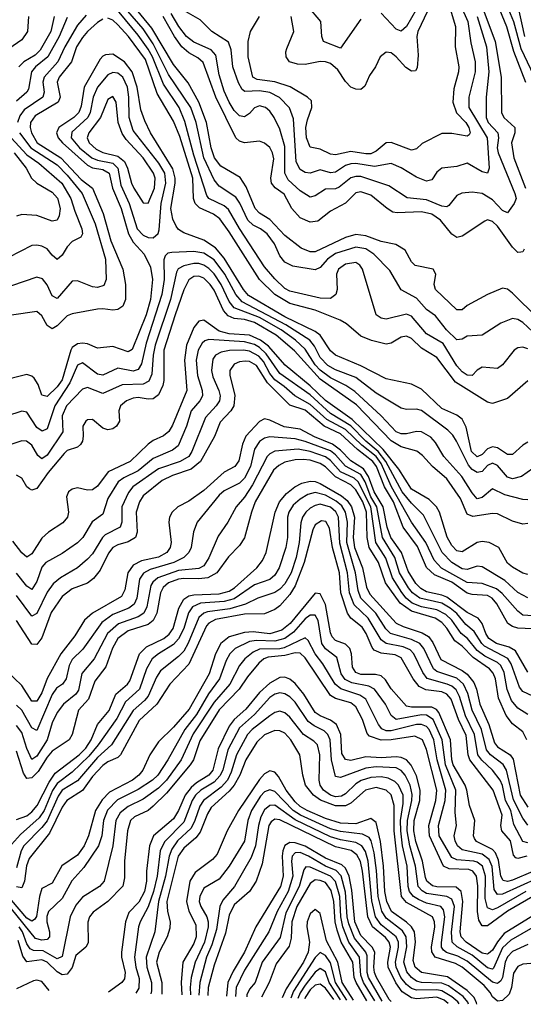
# Model space of a CAD drawing. Header units: inches. Extents: x 501365 to 657855, y 482276 to 547543.
# Tile 792 of 957: x 617442 to 619432, y 484144 to 488037. Entities that reach past the tile are written whole.
import ezdxf

# ---------------------------------------------------------------- set-up
doc = ezdxf.new("R2010")
doc.units = ezdxf.units.IN
doc.header["$MEASUREMENT"] = 0
doc.layers.add('A6418', color=7, linetype='Continuous')

msp = doc.modelspace()

# ---------------------------------------------------------------- linework, layer by layer
at = {"layer": 'A6418', "color": 5}
for points, elevation in [([(619110.2, 488190), (619163.9, 488010), (619163, 487930), (619176.7, 487850), (619176.4, 487830), (619157.2, 487762.8), (619153.5, 487710), (619168.2, 487668.2), (619204.8, 487630), (619216.2, 487610), (619221.9, 487590), (619218.8, 487581.2), (619210, 487576.5), (619150, 487586.7), (619110, 487587.2), (619032.3, 487547.7), (619010, 487526.6), (618990, 487521.4), (618910, 487551.3), (618890, 487549.9), (618850, 487516.5), (618830, 487506.6), (618810, 487505.8), (618750, 487516), (618690, 487502.8), (618670, 487505.7), (618630, 487525.2), (618590, 487532.7), (618576, 487570), (618573.2, 487610), (618578.8, 487641.2), (618596.4, 487690), (618595.6, 487715.6), (618579.8, 487730), (618510.7, 487770.7), (618450, 487791), (618380.5, 487800.5), (618363.5, 487810), (618344.3, 487890), (618345.2, 487950), (618354.7, 487990), (618389.9, 488050)], 2620), ([(619162.4, 488142.4), (619213, 488030), (619225, 487945), (619241.3, 487870), (619242, 487830), (619217.3, 487730), (619217.1, 487690), (619289, 487570), (619297.8, 487450), (619290.5, 487429.5), (619270, 487434.7), (619210, 487469), (619170, 487456.8), (619109.7, 487450.3), (619090, 487433.8), (619070, 487404), (619050, 487398.4), (619010, 487414.5), (618950, 487450.8), (618910, 487467.7), (618844, 487456), (618770, 487468.5), (618750, 487467.3), (618730, 487459.7), (618690, 487434), (618670, 487431.7), (618630, 487442.6), (618589.6, 487430.4), (618570, 487432.7), (618550, 487444.5), (618534.7, 487474.7), (618524.2, 487644.2), (618507.8, 487687.8), (618468.6, 487728.6), (618430, 487748.8), (618390, 487756), (618332.2, 487752.2), (618320.5, 487760.5), (618306.4, 487786.5), (618284.9, 487850), (618277.8, 487917.8), (618267.3, 487947.3), (618201.2, 487990), (618155.6, 488035.6), (618090, 488072.8)], 2640), ([(619316.7, 488130), (619366.3, 488010), (619392.9, 487912.9), (619441.3, 487790)], 2720), ([(619450, 486734.7), (619430, 486742.2), (619410, 486739.5), (619396.5, 486730), (619350, 486671.9), (619330, 486658), (619270, 486662.3), (619250, 486650.9), (619230.5, 486629.5), (619210, 486631.8), (619190, 486644.4), (619170, 486667.5), (619116, 486756), (619050, 486794.9), (618990, 486864.1), (618970, 486872.4), (618890, 486852.5), (618870, 486856.8), (618851, 486870), (618796.2, 487050), (618786.2, 487066.2), (618770, 487076.9), (618730, 487070.3), (618702.4, 487050), (618694.2, 487030), (618696.6, 486970), (618691.8, 486950), (618670, 486934.7), (618630, 486935.3), (618510, 486963.8), (618490, 486973.3), (618450, 487011.7), (618410, 487059.9), (618310.8, 487210.8), (618266.7, 487286.7), (618250, 487300.2), (618190, 487329.3), (618181.1, 487341.1), (618130, 487501.6), (618094.8, 487634.8), (618072.7, 487690), (618010, 487781.3), (617967.1, 487890), (617950, 487920.5), (617910, 487975.7), (617810, 488096.7)], 2760), ([(619490, 486856.9), (619390, 486954.8), (619370, 486971.5), (619350, 486975.4), (619290, 486950.6), (619210, 486906.3), (619190, 486889.2), (619170, 486889.9), (619085, 486970), (619079.9, 486990), (619086, 487030), (619076.1, 487050), (619004.8, 487064.8), (618990, 487079.8), (618965.5, 487125.5), (618927.9, 487147.9), (618870, 487160.3), (618810, 487182.2), (618770, 487187.7), (618730, 487175.7), (618610, 487119.5), (618590, 487119.4), (618553.8, 487133.8), (618490, 487183.5), (618430, 487246.6), (618390, 487271.4), (618372.6, 487290), (618336.4, 487376.4), (618312.7, 487412.7), (618237.2, 487457.2), (618211.3, 487490), (618198.5, 487530), (618180.6, 487630), (618149.8, 487710), (618107.5, 487787.5), (618050, 487859.1), (617963.8, 488003.7), (617891.6, 488091.6)], 2720), ([(618790, 488039.1), (618710, 487924.5), (618642, 487950), (618636.2, 487970), (618631.6, 488030), (618580.9, 488090)], 2560), ([(619010, 488078.3), (618970, 488009.9), (618950, 487991.2), (618930, 487999.9), (618870, 488062)], 2560), ([(619367.5, 488092.5), (619392.7, 488030), (619422.3, 487922.3), (619486, 487790)], 2740), ([(619410.5, 488090), (619437.4, 487970)], 2760), ([(617477, 488050), (617472.4, 487990), (617450, 487956.5), (617382.5, 487910)], 2680), ([(617630, 488045), (617598.6, 487970), (617553.3, 487890), (617505.1, 487850), (617488.3, 487830), (617477.4, 487762.6), (617470.1, 487750), (617430, 487714.9)], 2740), ([(617705.2, 488054.8), (617670, 488014.7), (617620, 487930), (617592.2, 487870), (617538.4, 487810), (617533.3, 487790), (617538.7, 487750), (617532.9, 487730), (617459.5, 487680.5), (617442.9, 487657.1), (617433.3, 487630)], 2760), ([(617577.7, 488050), (617564.5, 487990), (617523.3, 487916.7), (617503.1, 487896.9), (617458.1, 487870), (617439, 487850)], 2720), ([(619450, 486608.5), (619370, 486538.7), (619310, 486519.5), (619290, 486524.9), (619163.5, 486603.5), (619090, 486701.1), (619030, 486737.9), (618990, 486775.8), (618970, 486786), (618950, 486781.1), (618910, 486757.8), (618890, 486754), (618831.8, 486768.2), (618790, 486785.8), (618734, 486834), (618708.7, 486848.7), (618610, 486888.2), (618510, 486914), (618450, 486950), (618389, 487010), (618270, 487198), (618232.3, 487250), (618207.9, 487267.9), (618153, 487293), (618135.7, 487310), (618129, 487330), (618125.7, 487410), (618075.3, 487575.3), (618050, 487634.9), (617985.4, 487745.4), (617939.2, 487879.2), (617871.7, 487970), (617830, 488016.9), (617810, 488034.6), (617790, 488042.2)], 2780), ([(619470, 486802.7), (619430, 486839.5), (619410, 486851.9), (619390, 486855.2), (619342.7, 486837.3), (619270, 486789.2), (619210, 486785.5), (619190, 486773.7), (619170, 486771.5), (619128.1, 486810), (619085.4, 486865.4), (619050, 486890.9), (619010, 486935.5), (618950, 486969.2), (618905.1, 487045.1), (618841.7, 487110), (618810, 487130.2), (618770, 487137.5), (618690, 487112.4), (618657.7, 487090), (618630, 487057.1), (618610, 487047.7), (618521.9, 487061.9), (618490, 487078.1), (618470, 487103.5), (618448.6, 487150), (618419.4, 487190), (618393.8, 487210), (618364.9, 487224.9), (618344, 487244), (618311.9, 487311.9), (618295.5, 487335.5), (618230, 487378.2), (618210, 487403.2), (618170, 487490.5), (618139.5, 487630), (618117.9, 487690), (618030, 487820.1), (617970, 487941.6), (617930, 488000.1), (617869.1, 488070)], 2740), ([(619435.2, 487130), (619430, 487118.7), (619422.6, 487117.4), (619410, 487116.2), (619390, 487136.7), (619330, 487220.4), (619310, 487239.3), (619290, 487244.9), (619279.4, 487240.6), (619190, 487181.3), (619170, 487175.9), (619150, 487188.5), (619104.7, 487244.7), (619070, 487267.9), (619030, 487277.3), (618933.1, 487273.1), (618916.2, 487276.2), (618893.5, 487290), (618830, 487343.3), (618790, 487356.2), (618770, 487351.6), (618729.2, 487310.8), (618670, 487279.9), (618619.9, 487240.1), (618590, 487235.6), (618550, 487253.6), (618517.9, 487290), (618487.2, 487347.2), (618451.7, 487371.7), (618437.5, 487390), (618434.8, 487410), (618446.5, 487486.5), (618441.2, 487510), (618430, 487531.9), (618410, 487549.2), (618390, 487556.8), (618330, 487549.9), (618310, 487556), (618296.7, 487570), (618216.5, 487730), (618166.9, 487866.9), (618145.5, 487885.5), (618110, 487905.8), (618082.9, 487930), (618053.7, 487970), (618008.8, 488048.8)], 2680), ([(619249.4, 488050), (619286.5, 487930), (619296.2, 487830), (619285.2, 487730), (619285.5, 487650), (619293.2, 487630), (619331.2, 487590), (619334.2, 487570), (619329.1, 487530), (619332.9, 487510), (619398.8, 487350), (619403.4, 487330), (619396.3, 487310), (619370, 487273.4), (619350, 487282.2), (619310, 487325.1), (619270, 487349.5), (619230, 487354.7), (619188.8, 487351.2), (619170, 487342.2), (619138, 487302), (619130, 487297.2), (619110, 487299.4), (619050, 487324.2), (618972.6, 487332.6), (618900.4, 487380.4), (618790, 487416.8), (618770, 487417.4), (618750, 487411.5), (618704.9, 487375.1), (618690, 487368.3), (618650, 487367.3), (618610, 487339.7), (618590, 487335.6), (618550, 487360.1), (618503.4, 487403.4), (618489.7, 487429.7), (618490, 487536), (618470, 487603.7), (618447.7, 487650), (618430, 487675.2), (618412.9, 487690), (618390, 487696.3), (618370, 487688.1), (618350, 487666), (618330, 487652.1), (618310, 487657.2), (618290, 487677.9), (618269.7, 487710), (618250, 487754.8), (618230, 487818.2), (618216.6, 487896.6), (618198, 487918), (618130, 487948.4), (618100.8, 487970), (618070.8, 488010), (618041.2, 488061.2)], 2660), ([(619053.6, 488070), (619015.8, 487990), (619011.8, 487970), (619016, 487896), (619013.2, 487846.8), (619005.5, 487834.5), (618990, 487833.2), (618967.5, 487847.5), (618930, 487890.5), (618910, 487905.8), (618890, 487908.7), (618866.9, 487890), (618848.1, 487850), (618824.5, 487815.5), (618806.5, 487773.5), (618790, 487761.1), (618770, 487761.9), (618750, 487770.4), (618730, 487792), (618698.7, 487838.7), (618670, 487863.1), (618650, 487870.5), (618630, 487870.8), (618570, 487859.2), (618540.3, 487860.3), (618508.2, 487870), (618495.4, 487890), (618493.3, 487910), (618497.1, 487922.9), (618524.7, 487990), (618514.2, 488050)], 2580), ([(619275.9, 488070), (619320.4, 487950), (619344.5, 487810), (619345.9, 487670), (619355, 487650), (619398.7, 487610), (619398.7, 487590), (619385.8, 487550), (619395.3, 487490), (619441, 487370)], 2680), ([(617770, 488038.3), (617750, 488026.1), (617710, 487990.3), (617690, 487965.8), (617666.2, 487930), (617646.4, 487870), (617598.4, 487810), (617589.5, 487790), (617601.3, 487730), (617593.7, 487710), (617503.8, 487656.2), (617484.9, 487630), (617483, 487610), (617488.2, 487590), (617511.5, 487550), (617605.2, 487490), (617684.5, 487404.5), (617730.3, 487370), (617771.3, 487270), (617802.6, 487162.6), (617850.1, 487049.9), (617860.5, 486990), (617860.2, 486930), (617850, 486904.6), (617830, 486891.4), (617810, 486887.6), (617770, 486894.1), (617750, 486892.8), (617650, 486874.1), (617630, 486865.6), (617590, 486825.8), (617570, 486814.8), (617550, 486828.2), (617530, 486866.3), (617510, 486882.8), (617410, 486868.1)], 2780), ([(619450, 486366.7), (619430, 486354.8), (619390, 486318.1), (619370, 486317.4), (619330, 486343.6), (619310, 486348.1), (619290, 486339.9), (619270, 486317.9), (619250, 486308.4), (619227.9, 486330), (619205.9, 486425.9), (619190, 486457.9), (619170, 486473.7), (619110, 486498.8), (619030, 486575.3), (618990, 486596.3), (618890, 486617.1), (618790, 486668.3), (618690, 486709.9), (618670, 486727.1), (618628.8, 486788.8), (618610, 486804), (618490, 486861.3), (618346.5, 486946.5), (618326.3, 486970), (618250, 487094.2), (618215.3, 487135.3), (618170, 487164.5), (618090, 487194), (618070, 487207.4), (618060.4, 487220.4), (618047.5, 487247.5), (618039.2, 487290), (618056.7, 487390), (618056.6, 487410), (618047, 487447), (617958.8, 487590), (617936.5, 487636.5), (617920.8, 487680.8), (617906, 487770), (617886.9, 487830), (617856.5, 487870), (617810, 487899.9), (617781.7, 487898.3), (617770, 487892.7), (617759.7, 487880.3), (617697.1, 487770), (617685.4, 487694.6), (617675.8, 487670), (617655.8, 487650), (617596.1, 487610), (617587.9, 487590), (617593.4, 487570), (617611.7, 487550), (617710, 487461.4), (617730, 487451.5), (617770, 487444.8), (617795.4, 487430), (617809, 487370), (617843.2, 487290), (617871.7, 487190), (617890, 487156.6), (617933.8, 487110), (617958.7, 487058.7), (617966.7, 487010), (617958.9, 486930), (617941.2, 486870), (617886.9, 486733.1), (617870, 486723.2), (617810, 486745.1), (617750, 486737.6), (617710, 486754.9), (617690, 486758.4), (617670, 486755.3), (617650, 486740.9), (617643.9, 486730), (617610, 486613.4), (617590, 486584.9), (617550, 486546.7), (617530, 486552.4), (617514.9, 486594.9), (617498.9, 486618.9), (617490, 486627.9), (617470, 486634.1), (617250, 486578.9)], 2820), ([(617441.3, 487590), (617486.2, 487530), (617590, 487462.3), (617630, 487422), (617689, 487350), (617739.6, 487230), (617780.9, 487090), (617783.7, 487010), (617774.4, 486985.6), (617750, 486977.9), (617730, 486980.5), (617670, 487004.7), (617650, 487002.9), (617590, 486934.6), (617570, 486944.4), (617550, 486988.9), (617532.6, 487012.6), (617510, 487019), (617410, 486983.8)], 2760), ([(617407.7, 487570), (617470, 487502.9), (617517, 487470), (617608.7, 487390), (617644.4, 487330), (617659.3, 487279.4), (617687.7, 487210), (617690.6, 487189.4), (617683, 487177), (617650, 487159.8), (617630, 487138.3), (617610, 487105.8), (617590, 487088.9), (617570, 487105.3), (617550.3, 487130.2), (617530, 487141.7), (617510, 487145.9), (617490, 487143.9), (617350, 487072.5)], 2740), ([(617420.6, 487510), (617467, 487450), (617488.7, 487410), (617510.1, 487390), (617570, 487354.8), (617590.9, 487330.9), (617601.4, 487290), (617598.3, 487261.7), (617590, 487244), (617570, 487239.9), (617510, 487262.5), (617450, 487266.7), (617430, 487260.2)], 2720), ([(619470, 486262.5), (619425, 486230), (619390, 486221.1), (619370, 486228.3), (619330, 486274.7), (619310, 486283.1), (619290, 486273.5), (619270, 486250.7), (619250, 486245.9), (619230, 486257.9), (619215.8, 486275.8), (619168.6, 486370), (619153.7, 486393.7), (619133.5, 486413.5), (619030, 486491.8), (619010, 486497.1), (618970, 486495.4), (618950, 486501.3), (618850, 486559.5), (618770, 486622.2), (618690, 486652.7), (618659.6, 486670), (618630, 486701), (618606.5, 486746.5), (618588.5, 486770), (618493.8, 486830), (618321.7, 486921.7), (618296, 486950), (618253, 487030), (618210, 487087.1), (618170, 487113.6), (618130, 487120.7), (618043.2, 487116.8), (618026.8, 487113.2), (618017.4, 487102.6), (618012.2, 487087.8), (618012.6, 487010), (618004, 486950), (617941.7, 486758.3), (617923.8, 486676.2), (617910, 486653.4), (617890, 486647.2), (617830, 486658.4), (617770, 486631.1), (617750, 486635.6), (617690, 486679.4), (617670, 486670.4), (617639.7, 486600.3), (617580.3, 486510), (617550, 486418.8), (617530.5, 486409.5), (617510, 486424.5), (617470, 486484.7), (617450, 486489.2), (617390, 486468.5)], 2840), ([(619450, 486138.7), (619430, 486139.4), (619358.5, 486158.5), (619310, 486182.2), (619270, 486147.3), (619250, 486142.9), (619230, 486166), (619188.8, 486230), (619117.5, 486310), (619085, 486365), (619066.4, 486386.5), (619030, 486407.1), (619010, 486408.7), (618970, 486399.1), (618950, 486399.3), (618930, 486407), (618870, 486470), (618766.7, 486566.7), (618730.7, 486590.7), (618670, 486620.5), (618630, 486650.6), (618610, 486672.3), (618570, 486733.8), (618532.4, 486770), (618474.7, 486810), (618390, 486858.6), (618290, 486897), (618270, 486922.4), (618238, 486990), (618210, 487032.5), (618190, 487053.5), (618170, 487066.3), (618150, 487072.2), (618130, 487072.5), (618090, 487063.7), (618068.6, 487051.4), (618062, 487038), (618038.1, 486930), (617977.5, 486750), (617969.8, 486710), (617964.7, 486635.3), (617952.7, 486607.3), (617930, 486595.9), (617846.8, 486593.2), (617770, 486558.3), (617710, 486582.1), (617690, 486576.4), (617626.9, 486510), (617609.8, 486470), (617612.8, 486407.2), (617550, 486314.7), (617530, 486300.2), (617513.8, 486313.8), (617490, 486354.6), (617469.5, 486370.5), (617450, 486371.7), (617350, 486338)], 2860), ([(619450, 486045.2), (619430, 486042.6), (619390, 486053.6), (619330, 486082.5), (619310, 486084.8), (619232.8, 486072.8), (619210, 486081.7), (619183.5, 486143.5), (619130, 486220.8), (619073.7, 486270), (619034.2, 486314.2), (619011, 486331), (618950, 486348.3), (618910, 486371.3), (618773.5, 486513.5), (618630, 486615.4), (618527.8, 486727.8), (618455.3, 486790), (618370, 486839.1), (618330, 486851), (618290, 486854.9), (618265.4, 486865.4), (618247.4, 486887.4), (618210, 486967.9), (618194.8, 486990), (618170, 487014.2), (618150, 487022.8), (618130, 487021.6), (618110, 487008.8), (618091.2, 486968.9), (618056.6, 486870), (618011.4, 486730), (618011.4, 486610), (618007.3, 486590), (617990, 486554.1), (617970, 486537.9), (617950, 486536.2), (617910, 486542.9), (617890, 486540.6), (617863.5, 486530), (617840.4, 486510), (617833.3, 486490), (617836.3, 486450), (617824.6, 486430), (617810, 486419.4), (617790, 486415.4), (617770, 486421.6), (617730, 486456.5), (617710, 486455), (617703.2, 486450), (617691, 486430), (617692.6, 486390), (617690.1, 486370), (617682.8, 486357.2), (617670, 486346), (617630, 486332.9), (617618, 486322), (617554.2, 486245.8), (617510, 486183.2), (617490, 486176.2), (617481.4, 486181.4), (617470, 486189.9), (617450, 486224.2), (617430, 486236.1)], 2880), ([(619450, 485843), (619430, 485848.7), (619390, 485871.5), (619370, 485888.3), (619335, 485950), (619297.2, 485970), (619270, 485973.5), (619250.4, 485969.6), (619190, 485932.1), (619170, 485936.6), (619150, 485958.4), (619130.9, 485990.9), (619100.3, 486090), (619089.3, 486110), (619059.9, 486139.9), (618990, 486180.9), (618939.7, 486259.7), (618877.7, 486337.7), (618755.8, 486455.8), (618650, 486531.6), (618590, 486589.3), (618491.3, 486671.3), (618425.3, 486745.3), (618394.1, 486770), (618350, 486789.1), (618270, 486795.2), (618230, 486804.9), (618170, 486848.1), (618150, 486844.6), (618130, 486819.6), (618100.7, 486750), (618093.3, 486690), (618102.5, 486570), (618046.2, 486433.8), (618031.3, 486408.7), (618010, 486391.5), (617970, 486373.4), (617950, 486359), (617878.5, 486290), (617791.3, 486248.7), (617750, 486192.1), (617730, 486177.5), (617710, 486176.9), (617670, 486185.2), (617650, 486181.1), (617634.5, 486170), (617627.5, 486150), (617635.3, 486090), (617630.5, 486069.5), (617612.6, 486047.4), (617555.4, 486010), (617530, 485986.6), (617490, 485925), (617470, 485911.3), (617450, 485929.2), (617414.9, 485974.9)], 2920), ([(619450, 485751.1), (619410, 485771.4), (619359.1, 485819.1), (619270, 485873.1), (619250, 485876), (619210, 485862.8), (619190, 485866.1), (619150, 485890.2), (619111.1, 485930), (619037.7, 486077.7), (618990, 486125.6), (618953.8, 486170), (618888.8, 486290), (618858.7, 486330), (618809.8, 486369.8), (618750, 486430.7), (618670, 486479.7), (618590, 486553.4), (618470, 486638.4), (618415.6, 486715.6), (618390, 486740.9), (618370, 486752.3), (618330, 486762.4), (618190, 486772), (618173.1, 486766.9), (618162.5, 486757.5), (618146.7, 486730), (618139.9, 486690), (618145.2, 486630), (618162.9, 486570), (618163.8, 486550), (618153.6, 486530), (618119.4, 486490), (618101.6, 486430), (618067.9, 486352.1), (618045.7, 486334.3), (617970, 486301.7), (617910, 486253.5), (617854.1, 486225.9), (617831.7, 486210), (617790, 486143.4), (617770, 486081.7), (617728.6, 486051.4), (617691.5, 485990), (617670, 485968.2), (617610, 485925.6), (617544.8, 485890), (617530, 485871.8), (617510, 485815.5), (617490, 485783.6), (617470, 485797.3), (617430, 485848.1)], 2940), ([(619470, 485679.7), (619430, 485682.5), (619410, 485697.5), (619348.5, 485768.5), (619326.7, 485786.7), (619270, 485807.2), (619210, 485812.1), (619108.3, 485868.3), (619079.2, 485899.2), (619046.9, 485970), (618990, 486049.9), (618911.6, 486190), (618870, 486281.5), (618850, 486310.3), (618794.3, 486354.3), (618730, 486416.6), (618656.1, 486456.1), (618590, 486515.4), (618529.2, 486549.2), (618487, 486587), (618450, 486612.2), (618430, 486637.2), (618404.9, 486684.9), (618386.7, 486706.7), (618350, 486726.3), (618326, 486730), (618271.1, 486728.9), (618238.3, 486721.7), (618215.4, 486710), (618205.1, 486694.9), (618199.3, 486650), (618204.8, 486624.8), (618228.8, 486570), (618233.8, 486550), (618231.4, 486530), (618218.9, 486510), (618175.6, 486464.4), (618122.3, 486330), (618109.8, 486310.2), (618075.9, 486290), (617990, 486260.6), (617889.7, 486190), (617872.1, 486167.9), (617846, 486110), (617845, 486050), (617838.5, 486030), (617779.8, 486000.2), (617768.6, 485990), (617730, 485924.8), (617710, 485903.1), (617670, 485869.9), (617603.9, 485830), (617573.9, 485806.1), (617550, 485772.7), (617510, 485689.1), (617490, 485678.7), (617430, 485759.7)], 2960), ([(619468.4, 485628.4), (619410, 485631.2), (619390, 485636.9), (619371.2, 485650), (619327.7, 485727.7), (619309.1, 485750), (619290, 485760.5), (619230, 485764), (619210, 485769.2), (619150, 485813.2), (619081.3, 485841.3), (619050, 485871.3), (619013.9, 485953.9), (618956.7, 486030), (618918.7, 486130), (618883.2, 486190), (618851.9, 486270), (618837.9, 486290), (618777.1, 486337.1), (618710, 486399.2), (618645, 486430), (618570, 486492.2), (618510, 486512.8), (618421.3, 486601.3), (618377.2, 486670), (618350, 486685.8), (618333, 486687), (618310, 486683.7), (618290, 486674.3), (618272.1, 486650), (618271.8, 486630), (618292.3, 486552.3), (618288.8, 486510), (618276.7, 486490), (618234.2, 486445.8), (618211.2, 486388.8), (618156.7, 486290), (618119.7, 486260.2), (618045.6, 486234.4), (618005.5, 486214.5), (617930, 486153.9), (617915, 486130), (617902.8, 486090), (617905.7, 486010), (617899.1, 485990), (617870, 485972.2), (617830, 485960.9), (617810, 485950), (617792.5, 485927.5), (617759.9, 485860.1), (617733.3, 485826.7), (617710, 485808.8), (617650, 485786.2), (617610, 485755.5), (617566.8, 485693.2), (617530, 485592.1), (617510, 485566.9), (617490, 485567.5), (617430, 485661)], 2980), ([(619450, 485456.4), (619400.8, 485540.7), (619376.1, 485556.1), (619325.6, 485570), (619296.1, 485590), (619283.5, 485610), (619270, 485650), (619253.2, 485670), (619210, 485693.2), (619130, 485753.5), (619110, 485762), (619050, 485774.8), (619027.6, 485787.6), (619007.8, 485807.8), (618976.5, 485856.5), (618950.5, 485930), (618908.2, 485990), (618893.9, 486030), (618878, 486110), (618842.1, 486170), (618821, 486230), (618800.6, 486260.6), (618750, 486292.2), (618710, 486334.8), (618677.8, 486357.8), (618606.8, 486386.8), (618550, 486418.1), (618486.9, 486426.9), (618430, 486453.9), (618410, 486458.7), (618390, 486448.1), (618335.9, 486390), (618322.1, 486357.9), (618307.9, 486292.1), (618291.6, 486270), (618250, 486247.6), (618170, 486174.9), (618110, 486132.8), (618067, 486110), (618044.6, 486090), (618034.6, 486070), (618031.6, 486050), (618040.2, 485970), (618036.1, 485950), (618022.9, 485930), (617990, 485911.8), (617922.9, 485897.1), (617890, 485879.9), (617869.8, 485850), (617857.9, 485782.1), (617844.3, 485755.7), (617730.1, 485690), (617697.5, 485662.5), (617659.7, 485600.3), (617605.2, 485530), (617550, 485432.2), (617530, 485375.6), (617510, 485342), (617490, 485341.6), (617450, 485404.3), (617390, 485461.6)], 3020), ([(619470, 485361.5), (619430, 485381), (619417.3, 485397.3), (619384.6, 485490), (619371.2, 485511.2), (619279.1, 485559.1), (619267.7, 485570), (619237.8, 485617.8), (619205.6, 485645.6), (619169.2, 485689.2), (619143.4, 485710), (619110, 485729.5), (619022.8, 485750), (618994.6, 485770), (618978.3, 485790), (618942.3, 485850), (618924.5, 485910), (618875.8, 485990), (618853.1, 486110), (618829.6, 486150), (618806.8, 486210), (618790, 486238.3), (618730, 486270.9), (618690, 486316), (618670, 486331.4), (618570, 486369.4), (618530, 486379.6), (618430, 486387.7), (618410, 486382.3), (618390, 486369), (618370, 486338), (618353.8, 486270), (618330, 486224.4), (618310, 486204), (618250, 486173.9), (618230, 486156.3), (618143.9, 486050), (618128.8, 486011.2), (618119.3, 485950), (618110.4, 485929.6), (618090.1, 485910), (618050.6, 485890), (617957.2, 485862.8), (617931.2, 485848.8), (617915.4, 485824.6), (617905, 485750), (617894.1, 485725.9), (617872.7, 485710), (617810, 485684.6), (617766.3, 485653.7), (617691.7, 485548.3), (617650, 485506.9), (617637.1, 485482.9), (617625.5, 485430), (617610.6, 485410), (617586.8, 485393.2), (617570, 485368.8), (617510, 485226.7), (617490, 485236.7), (617450, 485307.1), (617430, 485327)], 3040), ([(619450, 485289.9), (619410, 485315), (619385.1, 485345.1), (619367.9, 485387.9), (619356, 485456), (619342.7, 485482.7), (619330, 485494.6), (619280, 485520), (619250, 485542.4), (619212.2, 485590), (619186, 485610), (619150, 485663), (619125.5, 485685.5), (619090, 485703.4), (619030, 485715.4), (618992.9, 485730), (618969, 485749), (618951.6, 485771.6), (618915, 485830), (618888.3, 485908.3), (618849.8, 485970), (618829.4, 486110), (618779.8, 486210), (618763.8, 486223.8), (618709.5, 486249.5), (618670, 486293.7), (618650, 486307.9), (618590, 486329.3), (618541.9, 486338.1), (618450, 486330.5), (618430, 486320.7), (618419.7, 486310), (618362.4, 486197.6), (618330, 486149), (618297.3, 486110), (618264.7, 486050), (618226, 485994), (618190, 485909.2), (618170, 485877.3), (618150, 485866.8), (618070, 485859.1), (617988, 485830), (617967.5, 485812.5), (617960.6, 485799.4), (617944.8, 485715.2), (617932.2, 485690), (617910, 485676), (617831.9, 485648.1), (617789.6, 485610.4), (617736.8, 485510), (617688, 485452), (617674.7, 485385.3), (617663.6, 485370), (617615.6, 485330), (617590, 485297), (617570, 485256.8), (617550.4, 485190), (617510, 485124.3), (617490, 485111.9), (617470, 485155), (617450, 485218.7), (617430, 485246.4)], 3060), ([(619446.3, 485190), (619430, 485220.4), (619390, 485252.8), (619365, 485285), (619334.3, 485354.3), (619322.1, 485430), (619313.4, 485453.4), (619298.5, 485470), (619234.3, 485514.3), (619190, 485559.4), (619161.1, 485581.1), (619130.4, 485630.4), (619110, 485653.7), (619083.7, 485670), (618990, 485698.7), (618945.3, 485730), (618887.8, 485810), (618859.6, 485890), (618822.4, 485950), (618815.4, 485990), (618812.4, 486090), (618797.5, 486130), (618770, 486178.5), (618750, 486198.1), (618690, 486229.1), (618650, 486269.3), (618630, 486281.9), (618590, 486294.7), (618562, 486298), (618530, 486296.3), (618490, 486286.7), (618465.4, 486274.6), (618444.6, 486255.4), (618372.9, 486130), (618357.4, 486090), (618330, 485987.6), (618310, 485957.5), (618267, 485913), (618220.8, 485850), (618185.8, 485830), (618150, 485826.1), (618090, 485827.9), (618070, 485825), (618030.3, 485809.7), (618008.7, 485791.3), (617997.8, 485770), (617984.2, 485690), (617970, 485660.8), (617950, 485645.2), (617870, 485620.2), (617829.8, 485590), (617808.1, 485551.9), (617781.9, 485478.1), (617738.3, 485421.7), (617713.4, 485350), (617673.9, 485306.1), (617648.8, 485210), (617637, 485190), (617570, 485144.9), (617550, 485121.2), (617515.5, 485064.4), (617490, 485038.8), (617470, 485037.1), (617457, 485057), (617430, 485144.2)], 3080), ([(617430, 484874), (617470, 484888.9), (617490, 484904.9), (617510.5, 484930), (617558.1, 485021.9), (617582.8, 485057.2), (617676.6, 485130), (617703.3, 485156.7), (617724.4, 485190), (617749.7, 485250.3), (617795, 485305), (617822.3, 485370), (617868.6, 485410), (617877, 485423), (617915.2, 485530), (617943.4, 485556.6), (618011.7, 485590), (618032.4, 485607.6), (618048.4, 485630), (618070.9, 485710), (618090, 485745.6), (618110, 485758.1), (618130, 485763), (618230, 485766.6), (618270, 485777.7), (618290.7, 485790), (618379.4, 485870), (618402.1, 485897.9), (618416.4, 485930), (618452.1, 486090), (618469.3, 486130), (618496.4, 486163.6), (618528.7, 486190), (618556.4, 486203.6), (618590, 486212.3), (618610, 486211.2), (618630, 486203.4), (618714, 486154), (618735.8, 486135.8), (618753.6, 486110), (618765.5, 486070), (618760.2, 485990), (618764.4, 485950), (618796.1, 485870), (618812.7, 485792.7), (618825.8, 485765.8), (618930, 485651), (618956.9, 485636.9), (619032.6, 485612.6), (619057.5, 485597.5), (619074.6, 485574.6), (619106.8, 485506.8), (619190, 485463.7), (619210, 485448.4), (619236.7, 485416.7), (619247.7, 485390), (619259.8, 485330), (619295.5, 485250), (619317.9, 485177.9), (619330, 485161.6), (619379.8, 485130), (619392.5, 485112.5), (619419.3, 484970), (619450, 484922.9)], 3120), ([(619450, 484852.1), (619430, 484879.7), (619392.7, 484952.7), (619366.2, 485070), (619352.1, 485092.1), (619302.6, 485130), (619286.1, 485150), (619267.2, 485230), (619230, 485307.2), (619213.1, 485373.1), (619195.5, 485410), (619170, 485433.1), (619090, 485460.1), (619076.8, 485470), (619039.6, 485550), (619023.5, 485570), (618990, 485585.8), (618907.8, 485610), (618888.5, 485628.5), (618848.8, 485690), (618790, 485749), (618779.4, 485779.4), (618769.6, 485850), (618734.3, 485970), (618736.8, 486050), (618730.1, 486090), (618714.5, 486114.5), (618693.1, 486133.1), (618650, 486157), (618610, 486167.1), (618580.9, 486159.1), (618550, 486141.5), (618523, 486117), (618505.7, 486090), (618500.3, 486070), (618499.9, 485990), (618493.9, 485950), (618467.4, 485870), (618450, 485840.1), (618430, 485823.9), (618370, 485802.1), (618290, 485747), (618250, 485736.5), (618156.5, 485730), (618125.3, 485714.7), (618109.1, 485690.9), (618090.2, 485629.8), (618070, 485588.8), (618050, 485566.4), (617990, 485529.9), (617966.1, 485510), (617943.3, 485470), (617915.9, 485390), (617859.9, 485339.9), (617825.8, 485274.2), (617752.1, 485170), (617714.8, 485125.2), (617650, 485062.1), (617590, 485017.3), (617571.5, 484988.5), (617539, 484910), (617519.3, 484880.7), (617444.6, 484815.4), (617410, 484775.3)], 3140), ([(619450, 484781.8), (619430, 484787.2), (619394.2, 484854.2), (619382.4, 484910), (619361.8, 484950), (619349.3, 485009.3), (619340, 485030), (619309.8, 485069.8), (619268.4, 485108.4), (619252.8, 485130), (619239.6, 485210), (619203.8, 485283.8), (619180.1, 485360.1), (619166.6, 485386.6), (619150, 485401.5), (619130.9, 485410), (619052.2, 485432.2), (619035.4, 485455.4), (618999.3, 485530), (618984.9, 485544.9), (618957, 485557), (618890.8, 485570.8), (618870, 485584.3), (618818.9, 485670), (618763.4, 485723.4), (618745.4, 485770), (618737.9, 485850), (618706.8, 485966.8), (618701.3, 486070), (618691, 486091), (618670, 486109.4), (618630, 486120.6), (618610, 486116.2), (618590, 486105.3), (618572.9, 486090), (618559.9, 486070), (618552.6, 486047.4), (618546.2, 485970), (618533.9, 485910), (618514.3, 485850), (618490, 485806.1), (618470, 485785.2), (618450, 485772.5), (618383, 485750), (618333.8, 485726.2), (618272.4, 485707.6), (618184.4, 485695.6), (618169.7, 485690), (618150, 485672.7), (618107.9, 485572.1), (618090, 485540.1), (618070, 485519.1), (617998.1, 485461.9), (617982.6, 485437.4), (617950, 485361.8), (617935.7, 485344.3), (617890, 485305.5), (617804.4, 485170), (617750, 485119.7), (617670, 485027.5), (617610, 484989.9), (617593.6, 484966.4), (617550, 484869.1), (617530, 484842.2), (617458.4, 484770), (617447.5, 484750), (617430, 484683.9)], 3160), ([(619445.5, 484730), (619410, 484719.7), (619403.2, 484723.2), (619393.4, 484733.4), (619381.5, 484790), (619347.8, 484830), (619343.5, 484850), (619348.8, 484891.2), (619313.3, 484990), (619220.9, 485110), (619214.8, 485130), (619206.7, 485206.7), (619175.5, 485270), (619146.7, 485350), (619130, 485369.7), (619110, 485379.3), (619046.7, 485386.7), (619020, 485400), (618997.1, 485430), (618950, 485514), (618926, 485526), (618870, 485532.7), (618843.4, 485543.4), (618834.2, 485554.2), (618811.2, 485610), (618795.4, 485635.4), (618750.8, 485670.8), (618737, 485690), (618711, 485770), (618705.8, 485850), (618678.5, 485950), (618666.5, 486026.5), (618652.4, 486052.4), (618635, 486055), (618610, 486039.9), (618599.8, 486020.2), (618566.5, 485890), (618530, 485797.9), (618510, 485764.3), (618470, 485718.9), (618450, 485704.5), (618410, 485688.1), (618330, 485685.9), (618215.5, 485664.5), (618190, 485650.7), (618180.5, 485639.5), (618111, 485489), (618034.9, 485410), (617984, 485330), (617914.3, 485265.7), (617840.6, 485130), (617830, 485119.2), (617790, 485101.8), (617770, 485088.1), (617730, 485044.9), (617690, 484988.6), (617627.7, 484950), (617610, 484922.9), (617559.6, 484820.4), (617479.3, 484720.7), (617468.8, 484691.2), (617460.5, 484630), (617450, 484604.5), (617430, 484608.3)], 3180), ([(619470, 484668.5), (619390, 484634.4), (619370, 484628.7), (619352.8, 484632.8), (619343, 484650), (619333.6, 484713.6), (619322.3, 484742.3), (619310, 484755.5), (619247.4, 484787.4), (619239.4, 484799.4), (619235.9, 484810), (619239.9, 484870), (619219.2, 484930), (619209.1, 484990), (619202, 485010), (619154.6, 485090), (619149.1, 485110), (619144.8, 485190), (619098, 485298), (619088.9, 485308.9), (619070, 485318.6), (618990, 485318.2), (618970, 485322.1), (618910.5, 485390.5), (618887, 485427), (618870, 485442.1), (618848, 485448), (618790, 485448.2), (618770, 485456), (618756.6, 485476.6), (618752.9, 485530), (618747.1, 485550), (618730, 485568.2), (618690, 485582.7), (618676.5, 485596.5), (618670, 485612), (618650, 485724.1), (618630, 485767.2), (618610, 485769.4), (618510.7, 485649.3), (618477.5, 485622.5), (618430, 485608.9), (618364, 485616), (618330, 485614), (618270, 485596.1), (618237.2, 485570), (618215.5, 485530), (618190.8, 485450), (618111.9, 485310), (618050, 485239.5), (617990, 485182.1), (617956.9, 485130), (617928.7, 485070), (617913, 485050), (617887.5, 485030), (617797.2, 484982.8), (617767.4, 484952.6), (617741.4, 484910), (617714.4, 484810), (617696.3, 484770), (617670, 484733.6), (617608.2, 484691.8), (617570, 484623.2), (617530, 484601.3), (617519.7, 484570), (617508.7, 484491.3), (617500.9, 484479.1), (617490, 484473), (617470, 484484.2), (617410, 484555.3)], 3220), ([(619490, 484642.1), (619350, 484579.8), (619330, 484577.9), (619317.2, 484597.2), (619308.7, 484688.7), (619296.7, 484716.7), (619270, 484736.9), (619190, 484754.8), (619172.5, 484770), (619162.9, 484790), (619159.5, 484810), (619168.3, 484850), (619162.4, 484902.4), (619165.6, 484990), (619124.4, 485090), (619112.1, 485190), (619076.1, 485270), (619050, 485287.2), (619030, 485288.5), (618929.8, 485270), (618910, 485285.5), (618887.1, 485330), (618843.5, 485390), (618821.7, 485401.7), (618754.2, 485414.2), (618727.9, 485427.9), (618711.7, 485450), (618694.8, 485514.8), (618650, 485548.7), (618635.7, 485570), (618621.1, 485661.1), (618610, 485682), (618602.3, 485682.3), (618590, 485681.9), (618570, 485667.6), (618524.5, 485615.5), (618490, 485590), (618450, 485579), (618377.7, 485582.3), (618350, 485578.1), (618293, 485550), (618272.7, 485530), (618257.6, 485502.4), (618231.1, 485430), (618188.7, 485371.3), (618140.9, 485290), (618095, 485230), (618028, 485110), (617988.3, 485050), (617966.2, 485030), (617910, 484992.9), (617828.2, 484951.8), (617789.3, 484910.7), (617773.7, 484870), (617766.7, 484810), (617753.2, 484770), (617695.8, 484684.2), (617648.6, 484631.4), (617610, 484562.3), (617556.2, 484510), (617549.4, 484490.6), (617549.8, 484470.2), (617559.8, 484430), (617559.5, 484410), (617550, 484399.7), (617530, 484396.9), (617504.3, 484404.3), (617410, 484521.8)], 3240), ([(619441.8, 484590), (619330, 484525.2), (619310, 484516.6), (619290, 484524.5), (619282, 484562), (619282.5, 484650), (619270.8, 484690), (619250, 484705.8), (619236.3, 484710), (619170, 484715.2), (619150, 484723.9), (619100, 484810), (619096.6, 484850), (619123.1, 484950), (619126.3, 484990), (619091.4, 485110), (619078.2, 485190), (619059.5, 485230), (619050, 485241.5), (619030, 485250.4), (619009.9, 485249.9), (618910, 485224.5), (618890, 485225.4), (618873.4, 485233.4), (618860.5, 485250), (618810.3, 485350.3), (618786.7, 485366.6), (618711.3, 485391.3), (618689, 485409), (618640.2, 485490), (618609.5, 485530), (618582.1, 485582.1), (618570, 485592.5), (618487, 485553), (618470, 485549), (618390, 485547.4), (618364.1, 485535.9), (618331.7, 485510), (618310, 485483.4), (618272.5, 485410), (618210, 485338.9), (618127.1, 485212.9), (618079.9, 485110), (618022, 485030), (617990, 484998), (617930, 484954.7), (617870, 484925.4), (617838.9, 484901.1), (617821.8, 484870), (617809.8, 484770.2), (617776.3, 484630), (617757.8, 484610), (617690, 484567), (617664.2, 484535.8), (617641.1, 484490), (617610, 484332.1), (617590, 484323.2), (617535.1, 484355.1), (617496.9, 484356.9), (617483.2, 484363.2), (617470, 484382.6), (617453.3, 484430), (617439.5, 484450)], 3260), ([(619470, 484569.6), (619370, 484512.2), (619290, 484453.6), (619270, 484453.8), (619256.8, 484476.8), (619251.1, 484510), (619251.8, 484611.8), (619247.1, 484650), (619232.9, 484670), (619217.2, 484677.2), (619139.6, 484679.6), (619116.4, 484690), (619061.7, 484810), (619058.2, 484850), (619086.4, 484950), (619091, 484990), (619050, 485150.6), (619033.1, 485190), (619003.9, 485203.9), (618910, 485188.8), (618870, 485187.5), (618824.5, 485204.5), (618814.7, 485214.7), (618796.4, 485270), (618770, 485319.4), (618750, 485335.4), (618690, 485353.2), (618670, 485364.9), (618570, 485513.3), (618550, 485531.6), (618530, 485533.1), (618490, 485522.7), (618423.8, 485516.2), (618407.3, 485510), (618386.9, 485493.1), (618341.7, 485438.3), (618309.6, 485390), (618230, 485308.1), (618154.3, 485185.7), (618128.3, 485110), (618115, 485090), (618022.1, 484977.9), (617970, 484926.9), (617949.1, 484910), (617895.7, 484884.3), (617879.9, 484870), (617867.6, 484830), (617855.6, 484710), (617856.4, 484643.6), (617849.2, 484610.8), (617790, 484550.3), (617732.1, 484507.9), (617717.5, 484490), (617711, 484469), (617713.1, 484386.9), (617703.7, 484370), (617664, 484336), (617650, 484288.7), (617630, 484262.5), (617610, 484260), (617590, 484272.6), (617550, 484309.8), (617530, 484319.8), (617470, 484312.1), (617453.9, 484333.9), (617436, 484396)], 3280), ([(619470, 484493.3), (619356.5, 484423.5), (619330, 484391), (619310, 484357.2), (619295.2, 484344.8), (619290, 484341.3), (619270, 484346.3), (619205.7, 484390), (619186.4, 484410), (619182.1, 484430), (619193.2, 484550), (619186.2, 484590), (619166.4, 484606.4), (619090, 484608.1), (619072.7, 484612.7), (619051, 484630), (619045, 484645), (619034.1, 484710), (619007.6, 484787.6), (618999.3, 484830), (619001.3, 484870), (619022.9, 484950), (619025, 484990), (619010, 485046.7), (618989.4, 485089.4), (618970, 485110.5), (618950, 485119.3), (618930, 485121.6), (618870, 485118.1), (618810, 485121.6), (618750, 485107.3), (618730, 485111.2), (618714.7, 485134.7), (618710.5, 485210.5), (618694.2, 485250), (618670, 485267.5), (618630, 485283.8), (618610, 485297.9), (618564.2, 485370), (618530, 485412.1), (618510, 485429.6), (618490, 485436.7), (618470, 485435.4), (618430, 485413.6), (618390, 485376.6), (618335.7, 485310), (618289.3, 485270), (618270, 485243.4), (618225.8, 485154.2), (618205.8, 485070), (618189.5, 485050), (618140.5, 485019.5), (618119.2, 485000.8), (618095.8, 484970), (618070, 484909.9), (618050, 484876.5), (617970.4, 484809.6), (617955.2, 484770), (617943.1, 484670), (617942.5, 484630), (617934.8, 484590), (617912.9, 484547.1), (617873.8, 484506.2), (617859.5, 484470), (617843.7, 484350), (617844.2, 484330), (617858.7, 484270), (617855.7, 484244.3), (617845.9, 484230), (617792.3, 484191.1)], 3320), ([(619470, 484447.6), (619382.6, 484397.4), (619350, 484366.7), (619313.7, 484286.3), (619310, 484282.8), (619290, 484287.4), (619230, 484337.6), (619170.4, 484370.4), (619150.4, 484390), (619148.7, 484428.7), (619160.1, 484530), (619150, 484559.6), (619130.3, 484570.3), (619050, 484581.5), (619031.9, 484591.9), (619017.1, 484610), (619006.4, 484690), (618983.2, 484770), (618973, 484830), (618974.1, 484870), (618992.1, 484950), (618993.1, 484973.1), (618984.8, 485010), (618965.3, 485050), (618950, 485068.3), (618930, 485078.7), (618850, 485082.2), (618810, 485077.8), (618710, 485039.9), (618690, 485044.5), (618674.5, 485110), (618668.9, 485188.9), (618659.9, 485210), (618645.3, 485225.3), (618605.3, 485245.3), (618582.4, 485262.4), (618530, 485338.5), (618510, 485359.7), (618490, 485371.9), (618470, 485374.9), (618450, 485369.3), (618430, 485356.6), (618370.1, 485290), (618310, 485236.2), (618264.1, 485150), (618244.5, 485070), (618233.2, 485046.8), (618210, 485022), (618157.8, 484990), (618136.3, 484970), (618123.5, 484950), (618090, 484863.6), (618013.6, 484786.4), (617997.7, 484750), (617984.6, 484650), (617970.5, 484590), (617950, 484528.8), (617917.7, 484470), (617911.4, 484450), (617896, 484330), (617901, 484290), (617913.8, 484246.2), (617912.2, 484207.8), (617900.5, 484187.6)], 3340), ([(619450, 484379.6), (619390, 484352.1), (619370, 484331), (619360.2, 484310), (619350, 484250), (619343.8, 484236.2), (619330, 484225.7), (619310, 484231.7), (619210, 484313.9), (619173.8, 484333.8), (619128.3, 484348.3), (619117.3, 484357.3), (619109.1, 484370), (619108.6, 484388.6), (619122.5, 484490), (619117.3, 484517.3), (619106.1, 484530), (619050, 484543.6), (619017.9, 484557.9), (618998.6, 484570), (618982.4, 484590), (618977.4, 484610), (618973.2, 484690), (618954.7, 484770), (618947.5, 484830), (618947.3, 484870), (618957.1, 484937.1), (618957.1, 484970), (618939.2, 485010), (618924.9, 485024.9), (618898, 485038), (618870, 485042.9), (618830, 485040.9), (618791.6, 485028.4), (618770, 485015.7), (618730, 484976.1), (618713.6, 484966.4), (618690, 484964.2), (618669.6, 484970), (618642, 484990), (618629.7, 485010), (618624.9, 485030), (618628.5, 485130), (618619, 485170), (618604.4, 485184.4), (618563.6, 485210), (618510, 485279.3), (618490, 485296.3), (618470, 485302.2), (618450, 485297.5), (618430, 485284.7), (618360.9, 485230), (618342.7, 485210), (618298.9, 485130), (618278.1, 485061.9), (618262.9, 485030), (618237.9, 485002.1), (618168.1, 484950), (618153.3, 484926.7), (618134.5, 484870), (618119.3, 484840.7), (618066.2, 484790), (618042.6, 484757.4), (618032.4, 484730), (618018.1, 484650), (617990.8, 484550), (617976, 484430), (617942, 484330), (617944.1, 484290), (617962.7, 484230), (617962.8, 484197.2), (617960.1, 484185.7)], 3360), ([(619509.1, 484309.1), (619430, 484302.4), (619410, 484293.5), (619393.4, 484266.6), (619385.2, 484210), (619376.4, 484183.6), (619350, 484159.1), (619330, 484156.2), (619310, 484173), (619301.7, 484190), (619277.6, 484217.6), (619190.2, 484290), (619164.5, 484304.5), (619083.4, 484330), (619070.5, 484350.5), (619069.6, 484370), (619082.3, 484450), (619081.3, 484470), (619072.8, 484490), (618970, 484545.9), (618950.2, 484570), (618921.4, 484830), (618921.3, 484930), (618910, 484972.2), (618890, 484991), (618850, 485000.7), (618809.1, 484990.9), (618750, 484938.5), (618730, 484928.6), (618690, 484928.9), (618631.1, 484951.1), (618602.6, 484970), (618572, 485010), (618560.5, 485050), (618549.1, 485130), (618513.5, 485190), (618490, 485215.5), (618470, 485225.5), (618450, 485225.9), (618410, 485209.3), (618379.2, 485180.8), (618335, 485110), (618312, 485050), (618289.9, 485010.1), (618270, 484986.4), (618198.7, 484921.3), (618183.6, 484896.4), (618155.1, 484824.9), (618137.5, 484802.5), (618090, 484760.9), (618068.7, 484730), (618023.6, 484550), (618025.6, 484510), (618036.1, 484470), (618035.9, 484444.1), (618024.5, 484410), (617992.7, 484350), (617983.2, 484310), (618003.7, 484230), (618003.6, 484184.2)], 3380), ([(619248.4, 484143.7), (619247, 484150), (619238, 484170), (619210, 484198.7), (619132.1, 484252.1), (619030, 484268.9), (619005.4, 484290), (618996.9, 484316.9), (619005.9, 484390), (619002.5, 484430), (618990, 484450), (618970, 484468.5), (618911.1, 484511.1), (618892.2, 484550), (618884.3, 484590), (618879.3, 484690), (618867.5, 484787.6), (618850, 484862.6), (618830, 484878), (618770, 484856.6), (618710, 484859.8), (618650, 484877.7), (618577.6, 484910), (618550, 484925.9), (618530, 484944.2), (618495.1, 484990), (618464.5, 485044.5), (618450, 485061.4), (618430, 485066.7), (618410, 485055.2), (618390, 485032.3), (618307, 484910), (618261.9, 484830), (618222.6, 484737.4), (618203.5, 484716.5), (618134.9, 484665.1), (618114.8, 484630), (618101.4, 484550), (618110, 484511.4), (618137.6, 484457.6), (618139, 484410), (618130, 484383.7), (618087.1, 484310), (618080.6, 484230), (618082.4, 484181.7)], 3420), ([(619215.7, 484144.7), (619212.7, 484152.7), (619194.4, 484174.4), (619136.1, 484216.1), (619110, 484227.5), (619030, 484230.5), (619010, 484235.6), (618990, 484249), (618971.9, 484271.9), (618959.6, 484310), (618971.4, 484371.4), (618969.8, 484409.8), (618954.2, 484434.1), (618890, 484484.1), (618872.5, 484512.5), (618858.1, 484570), (618852.5, 484672.5), (618843, 484743), (618831.3, 484790), (618822.6, 484802.6), (618796.2, 484816.2), (618710, 484826.8), (618670, 484838), (618551.8, 484891.8), (618523.1, 484910), (618450, 484985.5), (618430, 484992), (618410, 484983.3), (618393.9, 484966.1), (618358.5, 484910), (618343.4, 484870), (618330, 484789.1), (618270, 484689.9), (618230, 484638.8), (618170, 484603.2), (618153.9, 484570), (618151.6, 484550), (618157.2, 484530), (618181.4, 484490), (618187.1, 484470), (618186.3, 484450), (618171.7, 484390), (618134.8, 484310), (618120.2, 484250), (618115.8, 484210), (618117.3, 484180.5)], 3440), ([(619178.4, 484145.9), (619173.8, 484153.8), (619150, 484173.5), (619110, 484196.6), (619090, 484201.2), (619010, 484199.1), (618990, 484206), (618970, 484221.5), (618948.2, 484250), (618929.7, 484290), (618927.2, 484310), (618939.5, 484370), (618938.6, 484390), (618929.1, 484410), (618870, 484458.5), (618848.2, 484490), (618833.4, 484553.4), (618818.5, 484710), (618808.3, 484748.3), (618793.8, 484770), (618770, 484782.8), (618710, 484793.5), (618670, 484806.3), (618530, 484872.4), (618450, 484931.2), (618430, 484930.2), (618410, 484912.6), (618395.1, 484884.9), (618385.3, 484850), (618374, 484770), (618356.2, 484723.8), (618291.1, 484610), (618245.1, 484554.9), (618232.6, 484530), (618220.3, 484439.7), (618201.2, 484378.8), (618179.6, 484330), (618153.7, 484230), (618150, 484179.5)], 3460), ([(619134.9, 484147.4), (619119.8, 484159.8), (619090, 484172), (619010, 484165.5), (618990, 484169.3), (618953.4, 484193.4), (618928.2, 484228.2), (618898.6, 484290), (618896.5, 484310), (618906.9, 484370), (618901.6, 484390), (618887.2, 484407.2), (618835.6, 484450), (618817.1, 484490), (618796.9, 484670), (618788.1, 484708.1), (618774.6, 484734.6), (618751.2, 484751.2), (618690, 484766), (618470, 484873.4), (618450, 484876.2), (618435.1, 484864.9), (618426.4, 484850), (618400.8, 484699.3), (618376.6, 484630), (618349.8, 484590.2), (618290, 484537.6), (618270, 484495.7), (618255.2, 484424.8), (618210, 484298.1), (618186.9, 484210), (618185.1, 484178.3)], 3480), ([(618910, 484154.7), (618902.1, 484162.1), (618851.8, 484250), (618843.7, 484270), (618841.9, 484290), (618844.8, 484350), (618834.6, 484370), (618790, 484415.3), (618766.2, 484470), (618754.7, 484594.7), (618744.2, 484650), (618730, 484681.5), (618714.7, 484694.7), (618650, 484721), (618570, 484768.3), (618530, 484782.5), (618510, 484783.7), (618490, 484771.9), (618481.8, 484750), (618479, 484730), (618483.8, 484650), (618473.1, 484610), (618375.7, 484450), (618329.8, 484350), (618285.3, 484274.7), (618264.6, 484230), (618259.1, 484175.9)], 3520), ([(618874.6, 484155.8), (618820.4, 484250), (618815.4, 484270), (618815.6, 484335.6), (618809.8, 484350), (618764.6, 484404.6), (618742, 484462), (618736.1, 484490), (618730, 484587.3), (618712.1, 484652.1), (618692.3, 484672.3), (618649.8, 484689.8), (618583.6, 484730), (618550, 484744.2), (618530, 484743), (618518.7, 484730), (618515.8, 484710), (618521.9, 484650), (618502.3, 484590), (618458.8, 484510), (618426.6, 484430), (618330, 484278.5), (618298, 484210), (618295.1, 484174.7)], 3540), ([(618844.8, 484156.8), (618800.2, 484230), (618790, 484259.4), (618784.4, 484330), (618742.4, 484390), (618719, 484450), (618711.1, 484490), (618706.6, 484570), (618689.6, 484629.6), (618669.9, 484650), (618590, 484686), (618572.8, 484687.2), (618564.4, 484675.6), (618546, 484610), (618494.3, 484505.7), (618471.7, 484408.3), (618400.2, 484310), (618371.9, 484230), (618350, 484203.1), (618339.5, 484180.5), (618339.4, 484173.3)], 3560), ([(618813.4, 484157.8), (618771.3, 484230), (618764.3, 484250), (618759.1, 484310), (618712.9, 484390), (618696.5, 484436.5), (618689.1, 484470), (618683.6, 484550), (618673.1, 484593.1), (618650, 484624.9), (618630, 484633.8), (618610, 484635.2), (618590, 484621.7), (618537.5, 484530), (618517.2, 484470), (618515.2, 484404.8), (618507.1, 484372.9), (618455.8, 484304.2), (618427.9, 484230), (618397.3, 484171.4)], 3580), ([(618760.7, 484159.6), (618716.8, 484230), (618698.6, 484310), (618654.5, 484394.5), (618630, 484503.2), (618610, 484519), (618590, 484501.1), (618578.5, 484470), (618577.2, 484450), (618587.8, 484390), (618582.1, 484350), (618564.1, 484310), (618495.2, 484204.8), (618479.5, 484168.7)], 3620), ([(618735.1, 484160.4), (618690.6, 484230), (618670, 484307.8), (618650, 484337.2), (618630, 484348.5), (618610, 484328.3), (618524, 484196), (618513.9, 484167.6)], 3640), ([(618710, 484161.2), (618664.5, 484230), (618650, 484272.3), (618630, 484284.9), (618610, 484271.3), (618570, 484219.7), (618550.8, 484189.2), (618541.5, 484166.7)], 3660), ([(617558.6, 484198.8), (617530, 484234.2), (617510, 484239.5), (617496.4, 484236.4), (617430, 484205.4)], 3320), ([(618683.9, 484162.1), (618650, 484207.3), (618630, 484223.4), (618610, 484219.8), (618590, 484201.2), (618569.6, 484170), (618568.5, 484165.8)], 3680)]:
    msp.add_lwpolyline(points, dxfattribs=dict(at, elevation=elevation))
for points, elevation in [([(617810, 487828.4), (617790, 487819.3), (617750.1, 487770), (617732.7, 487730), (617721, 487670), (617711.9, 487650), (617648.4, 487591.6), (617646, 487570), (617678.9, 487530), (617727.6, 487490), (617750, 487481.1), (617809.5, 487469.5), (617829.6, 487450), (617842, 487382), (617875.1, 487310), (617906.8, 487210), (617930, 487184.7), (617950, 487176.1), (617970, 487174.6), (617989.2, 487190.8), (617993.8, 487206.2), (618001, 487310), (618019.6, 487390), (618015.8, 487430), (617992, 487470), (617890, 487598.5), (617874.5, 487650), (617873.8, 487730), (617867.8, 487770), (617849, 487809), (617830, 487824.9)], 2840), ([(617810, 487732.6), (617790, 487721.4), (617760.9, 487650), (617715.7, 487590), (617708.7, 487570), (617716.6, 487550), (617744.2, 487524.2), (617770, 487512.1), (617830, 487497.8), (617856.3, 487476.3), (617868.6, 487450), (617883.3, 487390), (617892.7, 487370), (617930, 487312.3), (617950, 487311.8), (617974.5, 487370), (617977, 487410), (617971.4, 487430), (617929.6, 487490), (617862.6, 487562.6), (617847, 487587), (617831.1, 487630), (617822.9, 487710)], 2860)]:
    msp.add_lwpolyline(points, close=True, dxfattribs=dict(at, elevation=elevation))

doc.saveas('drawing.dxf')
